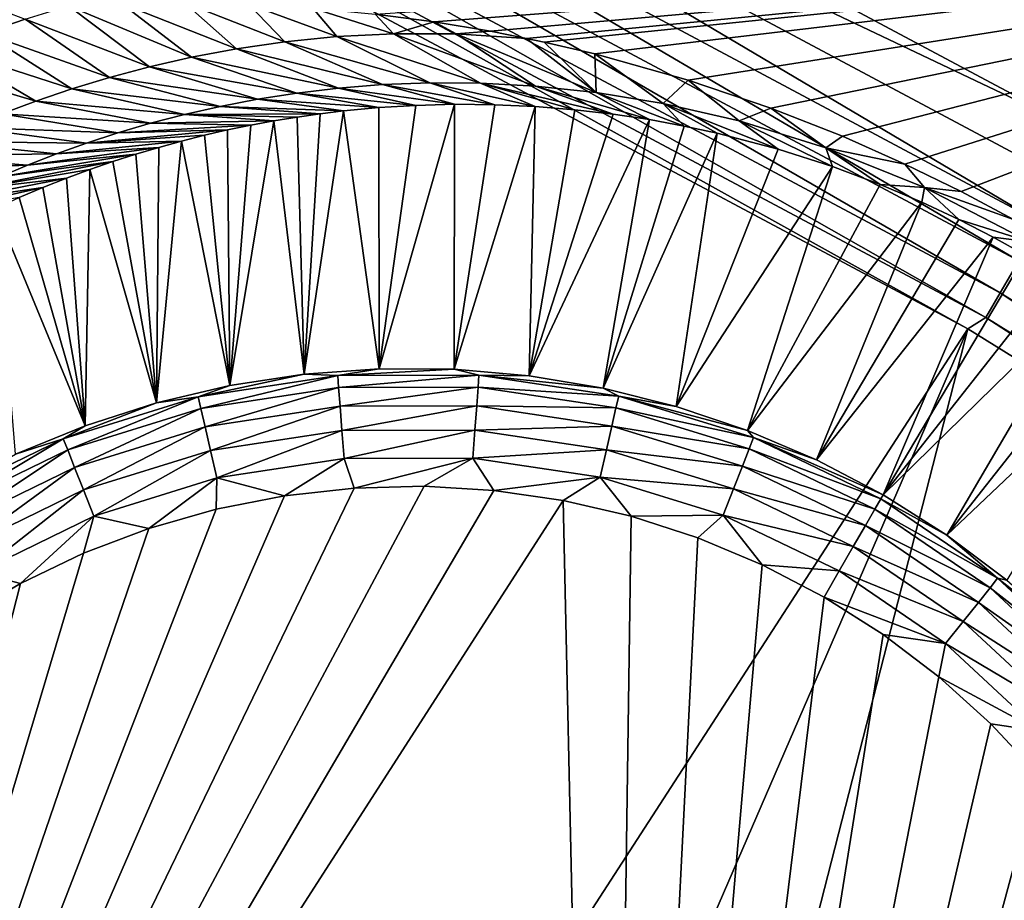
# Model space of a CAD drawing. Header units: millimetres. Extents: x -43.6 to 43.6, y -43.6 to 43.6.
# Tile 625 of 637: x 15.7 to 17.8, y 29.5 to 31.3. Entities that reach past the tile are written whole.
import ezdxf

# ---------------------------------------------------------------- set-up
doc = ezdxf.new("R2010")
doc.units = ezdxf.units.MM
doc.header["$LTSCALE"] = 52.148148
for name, color, linetype in [('150', 7, 'CONTINUOUS'), ('152', 7, 'CONTINUOUS'), ('153', 7, 'CONTINUOUS'), ('157', 7, 'CONTINUOUS'), ('214', 7, 'CONTINUOUS'), ('388', 7, 'CONTINUOUS'), ('393', 7, 'CONTINUOUS'), ('412', 7, 'CONTINUOUS')]:
    doc.layers.add(name, color=color, linetype=linetype)

msp = doc.modelspace()

# ---------------------------------------------------------------- linework, layer by layer
at = {"layer": '150', "linetype": 'Continuous'}
for points in [[(17.0586, 32.6753, 23.9303), (13.8628, 30.6875, 12.1255), (14.9313, 33.7007, 23.9303), (17.0586, 32.6753, 23.9303)], [(13.9162, 30.7235, 12.3287), (13.8628, 30.6875, 12.1255), (17.0586, 32.6753, 23.9303), (13.9162, 30.7235, 12.3287)], [(13.9704, 30.7587, 12.5303), (13.9162, 30.7235, 12.3287), (17.0586, 32.6753, 23.9303), (13.9704, 30.7587, 12.5303)], [(14.0257, 30.7934, 12.7321), (13.9704, 30.7587, 12.5303), (17.0586, 32.6753, 23.9303), (14.0257, 30.7934, 12.7321)], [(14.082, 30.8274, 12.9332), (14.0257, 30.7934, 12.7321), (17.0586, 32.6753, 23.9303), (14.082, 30.8274, 12.9332)], [(14.1396, 30.8608, 13.1347), (14.082, 30.8274, 12.9332), (17.0586, 32.6753, 23.9303), (14.1396, 30.8608, 13.1347)], [(14.1773, 30.882, 13.2642), (14.1396, 30.8608, 13.1347), (17.0586, 32.6753, 23.9303), (14.1773, 30.882, 13.2642)], [(14.1988, 30.8938, 13.3372), (14.1773, 30.882, 13.2642), (17.0586, 32.6753, 23.9303), (14.1988, 30.8938, 13.3372)], [(14.2591, 30.9261, 13.5392), (14.1988, 30.8938, 13.3372), (17.0586, 32.6753, 23.9303), (14.2591, 30.9261, 13.5392)], [(14.3203, 30.9573, 13.7393), (14.2591, 30.9261, 13.5392), (17.0586, 32.6753, 23.9303), (14.3203, 30.9573, 13.7393)], [(14.3824, 30.9878, 13.9384), (14.3203, 30.9573, 13.7393), (17.0586, 32.6753, 23.9303), (14.3824, 30.9878, 13.9384)], [(14.4448, 31.017, 14.1338), (14.3824, 30.9878, 13.9384), (17.0586, 32.6753, 23.9303), (14.4448, 31.017, 14.1338)], [(14.5278, 31.0537, 14.3871), (14.4448, 31.017, 14.1338), (17.0586, 32.6753, 23.9303), (14.5278, 31.0537, 14.3871)], [(14.6104, 31.0879, 14.6321), (14.5278, 31.0537, 14.3871), (17.0586, 32.6753, 23.9303), (14.6104, 31.0879, 14.6321)], [(14.6918, 31.1195, 14.8663), (14.6104, 31.0879, 14.6321), (17.0586, 32.6753, 23.9303), (14.6918, 31.1195, 14.8663)], [(14.7722, 31.1486, 15.091), (14.6918, 31.1195, 14.8663), (17.0586, 32.6753, 23.9303), (14.7722, 31.1486, 15.091)], [(14.8515, 31.1754, 15.3069), (14.7722, 31.1486, 15.091), (17.0586, 32.6753, 23.9303), (14.8515, 31.1754, 15.3069)], [(14.9299, 31.1998, 15.5137), (14.8515, 31.1754, 15.3069), (17.0586, 32.6753, 23.9303), (14.9299, 31.1998, 15.5137)], [(15.0088, 31.2227, 15.7165), (14.9299, 31.1998, 15.5137), (17.0586, 32.6753, 23.9303), (15.0088, 31.2227, 15.7165)], [(15.0873, 31.2435, 15.9123), (15.0088, 31.2227, 15.7165), (17.0586, 32.6753, 23.9303), (15.0873, 31.2435, 15.9123)], [(15.1661, 31.2627, 16.1032), (15.0873, 31.2435, 15.9123), (17.0586, 32.6753, 23.9303), (15.1661, 31.2627, 16.1032)], [(15.245, 31.28, 16.2889), (15.1661, 31.2627, 16.1032), (17.0586, 32.6753, 23.9303), (15.245, 31.28, 16.2889)], [(15.3239, 31.2956, 16.4692), (15.245, 31.28, 16.2889), (17.0586, 32.6753, 23.9303), (15.3239, 31.2956, 16.4692)], [(15.4029, 31.3095, 16.6441), (15.3239, 31.2956, 16.4692), (17.0586, 32.6753, 23.9303), (15.4029, 31.3095, 16.6441)], [(15.4817, 31.3216, 16.8134), (15.4029, 31.3095, 16.6441), (17.0586, 32.6753, 23.9303), (15.4817, 31.3216, 16.8134)], [(15.5606, 31.332, 16.9778), (15.4817, 31.3216, 16.8134), (17.0586, 32.6753, 23.9303), (15.5606, 31.332, 16.9778)], [(16.5513, 31.318, 18.6054), (16.426, 31.3346, 18.4438), (19.1167, 31.5155, 23.9303), (16.5513, 31.318, 18.6054)], [(16.6706, 31.298, 18.7471), (16.5513, 31.318, 18.6054), (19.1167, 31.5155, 23.9303), (16.6706, 31.298, 18.7471)], [(16.7467, 31.2831, 18.8311), (16.6706, 31.298, 18.7471), (19.1167, 31.5155, 23.9303), (16.7467, 31.2831, 18.8311)], [(16.784, 31.2752, 18.8706), (16.7467, 31.2831, 18.8311), (19.1167, 31.5155, 23.9303), (16.784, 31.2752, 18.8706)], [(16.8916, 31.25, 18.9775), (16.784, 31.2752, 18.8706), (19.1167, 31.5155, 23.9303), (16.8916, 31.25, 18.9775)], [(17.0894, 31.1946, 19.1476), (16.8916, 31.25, 18.9775), (19.1167, 31.5155, 23.9303), (17.0894, 31.1946, 19.1476)], [(17.264, 31.1354, 19.2676), (17.0894, 31.1946, 19.1476), (19.1167, 31.5155, 23.9303), (17.264, 31.1354, 19.2676)], [(17.4158, 31.0757, 19.3482), (17.264, 31.1354, 19.2676), (19.1167, 31.5155, 23.9303), (17.4158, 31.0757, 19.3482)], [(17.5482, 31.0169, 19.3993), (17.4158, 31.0757, 19.3482), (19.1167, 31.5155, 23.9303), (17.5482, 31.0169, 19.3993)], [(17.6674, 30.9586, 19.4292), (17.5482, 31.0169, 19.3993), (19.1167, 31.5155, 23.9303), (17.6674, 30.9586, 19.4292)], [(17.7783, 30.8992, 19.4425), (17.6674, 30.9586, 19.4292), (19.1167, 31.5155, 23.9303), (17.7783, 30.8992, 19.4425)]]:
    msp.add_3dface(points, dxfattribs=at)
at = {"layer": '152', "color": 2, "linetype": 'Continuous'}
msp.add_3dface([(17.9228, 31.0862, 26.3), (28.5258, 32.1987, 26.3), (15.8516, 32.1916, 26.3), (17.9228, 31.0862, 26.3)], dxfattribs=at)
at = {"layer": '153', "color": 2, "linetype": 'Continuous'}
for points in [[(17.6817, 30.668, 25.9303), (15.6384, 31.7586, 25.9303), (14.2193, 25.3202, 2.3697), (17.6817, 30.668, 25.9303)], [(15.1345, 24.7841, 2.3697), (17.6817, 30.668, 25.9303), (14.2193, 25.3202, 2.3697), (15.1345, 24.7841, 2.3697)], [(16.0293, 24.215, 2.3697), (17.6817, 30.668, 25.9303), (15.1345, 24.7841, 2.3697), (16.0293, 24.215, 2.3697)], [(19.6484, 29.4468, 25.9303), (17.6817, 30.668, 25.9303), (16.0293, 24.215, 2.3697), (19.6484, 29.4468, 25.9303)]]:
    msp.add_3dface(points, dxfattribs=at)
at = {"layer": '157', "color": 1, "linetype": 'Continuous'}
for points in [[(16.6776, 30.3253, -15), (14.9913, 27.4542, -15), (16.5298, 30.3341, -15), (16.6776, 30.3253, -15)], [(16.5298, 30.3341, -15), (14.9913, 27.4542, -15), (16.3817, 30.3303, -15), (16.5298, 30.3341, -15)], [(16.3817, 30.3303, -15), (14.9913, 27.4542, -15), (16.2345, 30.3141, -15), (16.3817, 30.3303, -15)], [(16.8242, 30.3041, -15), (14.9913, 27.4542, -15), (16.6776, 30.3253, -15), (16.8242, 30.3041, -15)], [(16.2345, 30.3141, -15), (14.9913, 27.4542, -15), (16.0892, 30.2856, -15), (16.2345, 30.3141, -15)], [(16.9117, 26.3148, -15), (14.9913, 27.4542, -15), (16.8242, 30.3041, -15), (16.9117, 26.3148, -15)], [(16.9684, 30.2706, -15), (16.9117, 26.3148, -15), (16.8242, 30.3041, -15), (16.9684, 30.2706, -15)], [(16.0892, 30.2856, -15), (14.9913, 27.4542, -15), (15.9469, 30.2448, -15), (16.0892, 30.2856, -15)], [(17.1093, 30.2251, -15), (16.9117, 26.3148, -15), (16.9684, 30.2706, -15), (17.1093, 30.2251, -15)], [(15.9469, 30.2448, -15), (14.9913, 27.4542, -15), (15.8084, 30.1923, -15), (15.9469, 30.2448, -15)], [(17.2459, 30.1679, -15), (16.9117, 26.3148, -15), (17.1093, 30.2251, -15), (17.2459, 30.1679, -15)], [(15.8084, 30.1923, -15), (14.9913, 27.4542, -15), (15.6749, 30.1282, -15), (15.8084, 30.1923, -15)], [(17.3771, 30.0993, -15), (16.9117, 26.3148, -15), (17.2459, 30.1679, -15), (17.3771, 30.0993, -15)], [(15.6749, 30.1282, -15), (14.9913, 27.4542, -15), (15.5473, 30.0531, -15), (15.6749, 30.1282, -15)], [(17.5021, 30.0199, -15), (16.9117, 26.3148, -15), (17.3771, 30.0993, -15), (17.5021, 30.0199, -15)], [(17.62, 29.9303, -15), (16.9117, 26.3148, -15), (17.5021, 30.0199, -15), (17.62, 29.9303, -15)], [(17.7299, 29.831, -15), (16.9117, 26.3148, -15), (17.62, 29.9303, -15), (17.7299, 29.831, -15)], [(17.831, 29.7228, -15), (16.9117, 26.3148, -15), (17.7299, 29.831, -15), (17.831, 29.7228, -15)], [(17.9227, 29.6065, -15), (16.9117, 26.3148, -15), (17.831, 29.7228, -15), (17.9227, 29.6065, -15)], [(18.0042, 29.4829, -15), (16.9117, 26.3148, -15), (17.9227, 29.6065, -15), (18.0042, 29.4829, -15)], [(18.0749, 29.3528, -15), (16.9117, 26.3148, -15), (18.0042, 29.4829, -15), (18.0749, 29.3528, -15)]]:
    msp.add_3dface(points, dxfattribs=at)
at = {"layer": '214', "color": 2, "linetype": 'Continuous'}
for points in [[(17.9228, 31.0862, 26.3), (15.8516, 32.1916, 26.3), (15.8228, 32.0854, 26.2882), (17.9228, 31.0862, 26.3)], [(17.8358, 30.8926, 26.2532), (15.8228, 32.0854, 26.2882), (15.7772, 31.993, 26.2532), (17.8358, 30.8926, 26.2532)], [(17.8874, 30.9818, 26.2882), (17.9228, 31.0862, 26.3), (15.8228, 32.0854, 26.2882), (17.8874, 30.9818, 26.2882)], [(17.8874, 30.9818, 26.2882), (15.8228, 32.0854, 26.2882), (17.8358, 30.8926, 26.2532), (17.8874, 30.9818, 26.2882)], [(17.7893, 30.812, 26.1968), (15.7772, 31.993, 26.2532), (15.736, 31.9095, 26.1968), (17.7893, 30.812, 26.1968)], [(17.8358, 30.8926, 26.2532), (15.7772, 31.993, 26.2532), (17.7893, 30.812, 26.1968), (17.8358, 30.8926, 26.2532)], [(17.75, 30.7439, 26.1216), (15.736, 31.9095, 26.1968), (15.7012, 31.839, 26.1216), (17.75, 30.7439, 26.1216)], [(17.7893, 30.812, 26.1968), (15.736, 31.9095, 26.1968), (17.75, 30.7439, 26.1216), (17.7893, 30.812, 26.1968)], [(17.7197, 30.6915, 26.0312), (15.7012, 31.839, 26.1216), (15.6745, 31.7847, 26.0312), (17.7197, 30.6915, 26.0312)], [(17.75, 30.7439, 26.1216), (15.7012, 31.839, 26.1216), (17.7197, 30.6915, 26.0312), (17.75, 30.7439, 26.1216)], [(15.6384, 31.7586, 25.9303), (17.6817, 30.668, 25.9303), (15.6745, 31.7847, 26.0312), (15.6384, 31.7586, 25.9303)], [(17.6817, 30.668, 25.9303), (17.7197, 30.6915, 26.0312), (15.6745, 31.7847, 26.0312), (17.6817, 30.668, 25.9303)], [(19.7228, 29.5172, 26.1216), (17.7893, 30.812, 26.1968), (17.75, 30.7439, 26.1216), (19.7228, 29.5172, 26.1216)], [(19.6892, 29.4669, 26.0312), (17.75, 30.7439, 26.1216), (17.7197, 30.6915, 26.0312), (19.6892, 29.4669, 26.0312)], [(19.7228, 29.5172, 26.1216), (17.75, 30.7439, 26.1216), (19.6892, 29.4669, 26.0312), (19.7228, 29.5172, 26.1216)], [(17.6817, 30.668, 25.9303), (19.6484, 29.4468, 25.9303), (17.7197, 30.6915, 26.0312), (17.6817, 30.668, 25.9303)], [(19.6484, 29.4468, 25.9303), (19.6892, 29.4669, 26.0312), (17.7197, 30.6915, 26.0312), (19.6484, 29.4468, 25.9303)]]:
    msp.add_3dface(points, dxfattribs=at)
at = {"layer": '388', "linetype": 'Continuous'}
for points in [[(16.4343, 31.1364, 16.9236), (16.4346, 30.5832, -14.7544), (16.3591, 31.1293, 16.6937), (16.4343, 31.1364, 16.9236)], [(16.5125, 31.1412, 17.1503), (16.4346, 30.5832, -14.7544), (16.4343, 31.1364, 16.9236), (16.5125, 31.1412, 17.1503)], [(16.5938, 30.5821, -14.7544), (16.4346, 30.5832, -14.7544), (16.5943, 31.1434, 17.3739), (16.5938, 30.5821, -14.7544)], [(16.5943, 31.1434, 17.3739), (16.4346, 30.5832, -14.7544), (16.5125, 31.1412, 17.1503), (16.5943, 31.1434, 17.3739)], [(16.6795, 31.1426, 17.5927), (16.5938, 30.5821, -14.7544), (16.5943, 31.1434, 17.3739), (16.6795, 31.1426, 17.5927)], [(16.7654, 31.1388, 17.7988), (16.5938, 30.5821, -14.7544), (16.6795, 31.1426, 17.5927), (16.7654, 31.1388, 17.7988)], [(16.7524, 30.5683, -14.7544), (16.5938, 30.5821, -14.7544), (16.7654, 31.1388, 17.7988), (16.7524, 30.5683, -14.7544)], [(16.8494, 31.132, 17.9861), (16.7524, 30.5683, -14.7544), (16.7654, 31.1388, 17.7988), (16.8494, 31.132, 17.9861)], [(16.2607, 31.1164, 16.3751), (16.2758, 30.5717, -14.7544), (16.2116, 31.1084, 16.2088), (16.2607, 31.1164, 16.3751)], [(16.3096, 31.1234, 16.5363), (16.2758, 30.5717, -14.7544), (16.2607, 31.1164, 16.3751), (16.3096, 31.1234, 16.5363)], [(16.4346, 30.5832, -14.7544), (16.2758, 30.5717, -14.7544), (16.3591, 31.1293, 16.6937), (16.4346, 30.5832, -14.7544)], [(16.3591, 31.1293, 16.6937), (16.2758, 30.5717, -14.7544), (16.3096, 31.1234, 16.5363), (16.3591, 31.1293, 16.6937)], [(16.9301, 31.1226, 18.1531), (16.7524, 30.5683, -14.7544), (16.8494, 31.132, 17.9861), (16.9301, 31.1226, 18.1531)], [(17.0071, 31.1109, 18.3), (16.7524, 30.5683, -14.7544), (16.9301, 31.1226, 18.1531), (17.0071, 31.1109, 18.3)], [(16.1627, 31.0993, 16.0374), (16.1184, 30.5476, -14.7544), (16.1138, 31.0891, 15.8607), (16.1627, 31.0993, 16.0374)], [(16.2758, 30.5717, -14.7544), (16.1184, 30.5476, -14.7544), (16.2116, 31.1084, 16.2088), (16.2758, 30.5717, -14.7544)], [(16.2116, 31.1084, 16.2088), (16.1184, 30.5476, -14.7544), (16.1627, 31.0993, 16.0374), (16.2116, 31.1084, 16.2088)], [(16.9094, 30.542, -14.7544), (16.7524, 30.5683, -14.7544), (17.0071, 31.1109, 18.3), (16.9094, 30.542, -14.7544)], [(17.0806, 31.0974, 18.429), (16.9094, 30.542, -14.7544), (17.0071, 31.1109, 18.3), (17.0806, 31.0974, 18.429)], [(17.1505, 31.0823, 18.5417), (16.9094, 30.542, -14.7544), (17.0806, 31.0974, 18.429), (17.1505, 31.0823, 18.5417)], [(16.0649, 31.0779, 15.6788), (16.1184, 30.5476, -14.7544), (16.0162, 31.0656, 15.4922), (16.0649, 31.0779, 15.6788)], [(16.1138, 31.0891, 15.8607), (16.1184, 30.5476, -14.7544), (16.0649, 31.0779, 15.6788), (16.1138, 31.0891, 15.8607)], [(17.0639, 30.5033, -14.7544), (16.9094, 30.542, -14.7544), (17.1505, 31.0823, 18.5417), (17.0639, 30.5033, -14.7544)], [(17.2798, 31.0484, 18.7232), (17.0639, 30.5033, -14.7544), (17.1505, 31.0823, 18.5417), (17.2798, 31.0484, 18.7232)], [(16.1184, 30.5476, -14.7544), (15.9634, 30.5111, -14.7544), (16.0162, 31.0656, 15.4922), (16.1184, 30.5476, -14.7544)], [(16.0162, 31.0656, 15.4922), (15.9634, 30.5111, -14.7544), (15.9677, 31.0522, 15.3007), (16.0162, 31.0656, 15.4922)], [(15.9192, 31.0378, 15.1036), (15.9634, 30.5111, -14.7544), (15.8707, 31.0221, 14.9008), (15.9192, 31.0378, 15.1036)], [(15.9677, 31.0522, 15.3007), (15.9634, 30.5111, -14.7544), (15.9192, 31.0378, 15.1036), (15.9677, 31.0522, 15.3007)], [(17.395, 31.0114, 18.8547), (17.0639, 30.5033, -14.7544), (17.2798, 31.0484, 18.7232), (17.395, 31.0114, 18.8547)], [(15.8707, 31.0221, 14.9008), (15.9634, 30.5111, -14.7544), (15.8218, 31.0052, 14.69), (15.8707, 31.0221, 14.9008)], [(17.2148, 30.4525, -14.7544), (17.0639, 30.5033, -14.7544), (17.395, 31.0114, 18.8547), (17.2148, 30.4525, -14.7544)], [(17.4961, 30.9735, 18.9454), (17.2148, 30.4525, -14.7544), (17.395, 31.0114, 18.8547), (17.4961, 30.9735, 18.9454)], [(15.8218, 31.0052, 14.69), (15.8118, 30.4624, -14.7544), (15.7725, 30.9869, 14.4713), (15.8218, 31.0052, 14.69)], [(15.9634, 30.5111, -14.7544), (15.8118, 30.4624, -14.7544), (15.8218, 31.0052, 14.69), (15.9634, 30.5111, -14.7544)], [(15.7725, 30.9869, 14.4713), (15.8118, 30.4624, -14.7544), (15.7226, 30.967, 14.2431), (15.7725, 30.9869, 14.4713)], [(17.5842, 30.936, 19.0049), (17.2148, 30.4525, -14.7544), (17.4961, 30.9735, 18.9454), (17.5842, 30.936, 19.0049)], [(15.7226, 30.967, 14.2431), (15.8118, 30.4624, -14.7544), (15.6721, 30.9456, 14.0052), (15.7226, 30.967, 14.2431)], [(15.6721, 30.9456, 14.0052), (15.8118, 30.4624, -14.7544), (15.6216, 30.9227, 13.7594), (15.6721, 30.9456, 14.0052)], [(17.3612, 30.3899, -14.7544), (17.2148, 30.4525, -14.7544), (17.5842, 30.936, 19.0049), (17.3612, 30.3899, -14.7544)], [(17.6627, 30.899, 19.0417), (17.3612, 30.3899, -14.7544), (17.5842, 30.936, 19.0049), (17.6627, 30.899, 19.0417)], [(15.8118, 30.4624, -14.7544), (15.6645, 30.4019, -14.7544), (15.6216, 30.9227, 13.7594), (15.8118, 30.4624, -14.7544)], [(17.7349, 30.8618, 19.0614), (17.3612, 30.3899, -14.7544), (17.6627, 30.899, 19.0417), (17.7349, 30.8618, 19.0614)], [(17.5021, 30.3158, -14.7544), (17.3612, 30.3899, -14.7544), (17.7349, 30.8618, 19.0614), (17.5021, 30.3158, -14.7544)], [(17.8035, 30.8234, 19.0668), (17.5021, 30.3158, -14.7544), (17.7349, 30.8618, 19.0614), (17.8035, 30.8234, 19.0668)], [(17.8702, 30.7832, 19.059), (17.5021, 30.3158, -14.7544), (17.8035, 30.8234, 19.0668), (17.8702, 30.7832, 19.059)], [(17.9359, 30.7405, 19.0379), (17.5021, 30.3158, -14.7544), (17.8702, 30.7832, 19.059), (17.9359, 30.7405, 19.0379)], [(17.6367, 30.2308, -14.7544), (17.5021, 30.3158, -14.7544), (17.9359, 30.7405, 19.0379), (17.6367, 30.2308, -14.7544)], [(18.0023, 30.6941, 19.0022), (17.6367, 30.2308, -14.7544), (17.9359, 30.7405, 19.0379), (18.0023, 30.6941, 19.0022)], [(18.071, 30.6424, 18.9486), (17.6367, 30.2308, -14.7544), (18.0023, 30.6941, 19.0022), (18.071, 30.6424, 18.9486)], [(17.7642, 30.1353, -14.7544), (17.6367, 30.2308, -14.7544), (18.071, 30.6424, 18.9486), (17.7642, 30.1353, -14.7544)]]:
    msp.add_3dface(points, dxfattribs=at)
at = {"layer": '393', "linetype": 'Continuous'}
for points in [[(16.2758, 30.5717, -14.7544), (16.4346, 30.5832, -14.7544), (16.3469, 30.569, -14.818), (16.2758, 30.5717, -14.7544)], [(16.4346, 30.5832, -14.7544), (16.5938, 30.5821, -14.7544), (16.3469, 30.569, -14.818), (16.4346, 30.5832, -14.7544)], [(16.5938, 30.5821, -14.7544), (16.6461, 30.5696, -14.818), (16.3469, 30.569, -14.818), (16.5938, 30.5821, -14.7544)], [(16.5938, 30.5821, -14.7544), (16.7524, 30.5683, -14.7544), (16.6461, 30.5696, -14.818), (16.5938, 30.5821, -14.7544)], [(16.1184, 30.5476, -14.7544), (16.2758, 30.5717, -14.7544), (16.0512, 30.5238, -14.818), (16.1184, 30.5476, -14.7544)], [(16.2758, 30.5717, -14.7544), (16.3469, 30.569, -14.818), (16.0512, 30.5238, -14.818), (16.2758, 30.5717, -14.7544)], [(16.3469, 30.569, -14.818), (16.057, 30.499, -14.8773), (16.0512, 30.5238, -14.818), (16.3469, 30.569, -14.818)], [(16.3489, 30.5437, -14.8773), (16.057, 30.499, -14.8773), (16.3469, 30.569, -14.818), (16.3489, 30.5437, -14.8773)], [(16.6461, 30.5696, -14.818), (16.3489, 30.5437, -14.8773), (16.3469, 30.569, -14.818), (16.6461, 30.5696, -14.818)], [(16.6442, 30.5442, -14.8773), (16.3489, 30.5437, -14.8773), (16.6461, 30.5696, -14.818), (16.6442, 30.5442, -14.8773)], [(16.942, 30.5253, -14.818), (16.6442, 30.5442, -14.8773), (16.6461, 30.5696, -14.818), (16.942, 30.5253, -14.818)], [(16.7524, 30.5683, -14.7544), (16.9094, 30.542, -14.7544), (16.6461, 30.5696, -14.818), (16.7524, 30.5683, -14.7544)], [(16.9094, 30.542, -14.7544), (16.942, 30.5253, -14.818), (16.6461, 30.5696, -14.818), (16.9094, 30.542, -14.7544)], [(15.9634, 30.5111, -14.7544), (16.1184, 30.5476, -14.7544), (16.0512, 30.5238, -14.818), (15.9634, 30.5111, -14.7544)], [(16.3489, 30.5437, -14.8773), (16.0659, 30.4602, -14.9282), (16.057, 30.499, -14.8773), (16.3489, 30.5437, -14.8773)], [(16.352, 30.504, -14.9282), (16.0659, 30.4602, -14.9282), (16.3489, 30.5437, -14.8773), (16.352, 30.504, -14.9282)], [(16.6442, 30.5442, -14.8773), (16.352, 30.504, -14.9282), (16.3489, 30.5437, -14.8773), (16.6442, 30.5442, -14.8773)], [(16.6413, 30.5045, -14.9282), (16.352, 30.504, -14.9282), (16.6442, 30.5442, -14.8773), (16.6413, 30.5045, -14.9282)], [(16.9363, 30.5005, -14.8773), (16.6413, 30.5045, -14.9282), (16.6442, 30.5442, -14.8773), (16.9363, 30.5005, -14.8773)], [(16.9363, 30.5005, -14.8773), (16.6442, 30.5442, -14.8773), (16.942, 30.5253, -14.818), (16.9363, 30.5005, -14.8773)], [(16.9094, 30.542, -14.7544), (17.0639, 30.5033, -14.7544), (16.942, 30.5253, -14.818), (16.9094, 30.542, -14.7544)], [(15.9634, 30.5111, -14.7544), (16.0512, 30.5238, -14.818), (15.7656, 30.4348, -14.818), (15.9634, 30.5111, -14.7544)], [(16.0512, 30.5238, -14.818), (15.775, 30.4112, -14.8773), (15.7656, 30.4348, -14.818), (16.0512, 30.5238, -14.818)], [(15.8118, 30.4624, -14.7544), (15.9634, 30.5111, -14.7544), (15.7656, 30.4348, -14.818), (15.8118, 30.4624, -14.7544)], [(16.057, 30.499, -14.8773), (15.775, 30.4112, -14.8773), (16.0512, 30.5238, -14.818), (16.057, 30.499, -14.8773)], [(17.2279, 30.4374, -14.818), (16.9363, 30.5005, -14.8773), (16.942, 30.5253, -14.818), (17.2279, 30.4374, -14.818)], [(17.0639, 30.5033, -14.7544), (17.2148, 30.4525, -14.7544), (16.942, 30.5253, -14.818), (17.0639, 30.5033, -14.7544)], [(17.2148, 30.4525, -14.7544), (17.2279, 30.4374, -14.818), (16.942, 30.5253, -14.818), (17.2148, 30.4525, -14.7544)], [(16.057, 30.499, -14.8773), (15.7897, 30.3741, -14.9282), (15.775, 30.4112, -14.8773), (16.057, 30.499, -14.8773)], [(16.0659, 30.4602, -14.9282), (15.7897, 30.3741, -14.9282), (16.057, 30.499, -14.8773), (16.0659, 30.4602, -14.9282)], [(16.352, 30.504, -14.9282), (16.0775, 30.41, -14.9672), (16.0659, 30.4602, -14.9282), (16.352, 30.504, -14.9282)], [(16.3559, 30.4526, -14.9672), (16.0775, 30.41, -14.9672), (16.352, 30.504, -14.9282), (16.3559, 30.4526, -14.9672)], [(16.6413, 30.5045, -14.9282), (16.3559, 30.4526, -14.9672), (16.352, 30.504, -14.9282), (16.6413, 30.5045, -14.9282)], [(16.6375, 30.4531, -14.9672), (16.3559, 30.4526, -14.9672), (16.6413, 30.5045, -14.9282), (16.6375, 30.4531, -14.9672)], [(16.9275, 30.4617, -14.9282), (16.6375, 30.4531, -14.9672), (16.6413, 30.5045, -14.9282), (16.9275, 30.4617, -14.9282)], [(16.9275, 30.4617, -14.9282), (16.6413, 30.5045, -14.9282), (16.9363, 30.5005, -14.8773), (16.9275, 30.4617, -14.9282)], [(17.2186, 30.4137, -14.8773), (16.9275, 30.4617, -14.9282), (16.9363, 30.5005, -14.8773), (17.2186, 30.4137, -14.8773)], [(17.2186, 30.4137, -14.8773), (16.9363, 30.5005, -14.8773), (17.2279, 30.4374, -14.818), (17.2186, 30.4137, -14.8773)], [(15.6645, 30.4019, -14.7544), (15.8118, 30.4624, -14.7544), (15.7656, 30.4348, -14.818), (15.6645, 30.4019, -14.7544)], [(16.0659, 30.4602, -14.9282), (15.8086, 30.3262, -14.9672), (15.7897, 30.3741, -14.9282), (16.0659, 30.4602, -14.9282)], [(16.0775, 30.41, -14.9672), (15.8086, 30.3262, -14.9672), (16.0659, 30.4602, -14.9282), (16.0775, 30.41, -14.9672)], [(16.3559, 30.4526, -14.9672), (16.091, 30.3517, -14.9917), (16.0775, 30.41, -14.9672), (16.3559, 30.4526, -14.9672)], [(16.3605, 30.393, -14.9917), (16.091, 30.3517, -14.9917), (16.3559, 30.4526, -14.9672), (16.3605, 30.393, -14.9917)], [(16.6375, 30.4531, -14.9672), (16.3605, 30.393, -14.9917), (16.3559, 30.4526, -14.9672), (16.6375, 30.4531, -14.9672)], [(16.6332, 30.3934, -14.9917), (16.3605, 30.393, -14.9917), (16.6375, 30.4531, -14.9672), (16.6332, 30.3934, -14.9917)], [(16.9161, 30.4115, -14.9672), (16.6332, 30.3934, -14.9917), (16.6375, 30.4531, -14.9672), (16.9161, 30.4115, -14.9672)], [(16.9161, 30.4115, -14.9672), (16.6375, 30.4531, -14.9672), (16.9275, 30.4617, -14.9282), (16.9161, 30.4115, -14.9672)], [(17.2041, 30.3766, -14.9282), (16.9161, 30.4115, -14.9672), (16.9275, 30.4617, -14.9282), (17.2041, 30.3766, -14.9282)], [(17.2041, 30.3766, -14.9282), (16.9275, 30.4617, -14.9282), (17.2186, 30.4137, -14.8773), (17.2041, 30.3766, -14.9282)], [(17.2148, 30.4525, -14.7544), (17.3612, 30.3899, -14.7544), (17.2279, 30.4374, -14.818), (17.2148, 30.4525, -14.7544)], [(15.6645, 30.4019, -14.7544), (15.7656, 30.4348, -14.818), (15.4965, 30.3042, -14.818), (15.6645, 30.4019, -14.7544)], [(15.7656, 30.4348, -14.818), (15.5093, 30.2822, -14.8773), (15.4965, 30.3042, -14.818), (15.7656, 30.4348, -14.818)], [(15.775, 30.4112, -14.8773), (15.5093, 30.2822, -14.8773), (15.7656, 30.4348, -14.818), (15.775, 30.4112, -14.8773)], [(17.4974, 30.3077, -14.818), (17.2186, 30.4137, -14.8773), (17.2279, 30.4374, -14.818), (17.4974, 30.3077, -14.818)], [(17.3612, 30.3899, -14.7544), (17.5021, 30.3158, -14.7544), (17.2279, 30.4374, -14.818), (17.3612, 30.3899, -14.7544)], [(17.5021, 30.3158, -14.7544), (17.4974, 30.3077, -14.818), (17.2279, 30.4374, -14.818), (17.5021, 30.3158, -14.7544)], [(15.775, 30.4112, -14.8773), (15.5294, 30.2478, -14.9282), (15.5093, 30.2822, -14.8773), (15.775, 30.4112, -14.8773)], [(15.7897, 30.3741, -14.9282), (15.5294, 30.2478, -14.9282), (15.775, 30.4112, -14.8773), (15.7897, 30.3741, -14.9282)], [(16.0775, 30.41, -14.9672), (15.8306, 30.2706, -14.9917), (15.8086, 30.3262, -14.9672), (16.0775, 30.41, -14.9672)], [(16.091, 30.3517, -14.9917), (15.8306, 30.2706, -14.9917), (16.0775, 30.41, -14.9672), (16.091, 30.3517, -14.9917)], [(16.9028, 30.3531, -14.9917), (16.6332, 30.3934, -14.9917), (16.9161, 30.4115, -14.9672), (16.9028, 30.3531, -14.9917)], [(17.1853, 30.3286, -14.9672), (16.9028, 30.3531, -14.9917), (16.9161, 30.4115, -14.9672), (17.1853, 30.3286, -14.9672)], [(17.1853, 30.3286, -14.9672), (16.9161, 30.4115, -14.9672), (17.2041, 30.3766, -14.9282), (17.1853, 30.3286, -14.9672)], [(17.4847, 30.2856, -14.8773), (17.2041, 30.3766, -14.9282), (17.2186, 30.4137, -14.8773), (17.4847, 30.2856, -14.8773)], [(17.4847, 30.2856, -14.8773), (17.2186, 30.4137, -14.8773), (17.4974, 30.3077, -14.818), (17.4847, 30.2856, -14.8773)], [(16.3605, 30.393, -14.9917), (16.2345, 30.3141, -15), (16.091, 30.3517, -14.9917), (16.3605, 30.393, -14.9917)], [(16.3817, 30.3303, -15), (16.2345, 30.3141, -15), (16.3605, 30.393, -14.9917), (16.3817, 30.3303, -15)], [(16.6332, 30.3934, -14.9917), (16.3817, 30.3303, -15), (16.3605, 30.393, -14.9917), (16.6332, 30.3934, -14.9917)], [(16.5298, 30.3341, -15), (16.3817, 30.3303, -15), (16.6332, 30.3934, -14.9917), (16.5298, 30.3341, -15)], [(16.6776, 30.3253, -15), (16.5298, 30.3341, -15), (16.6332, 30.3934, -14.9917), (16.6776, 30.3253, -15)], [(16.9028, 30.3531, -14.9917), (16.6776, 30.3253, -15), (16.6332, 30.3934, -14.9917), (16.9028, 30.3531, -14.9917)], [(15.7897, 30.3741, -14.9282), (15.5553, 30.2032, -14.9672), (15.5294, 30.2478, -14.9282), (15.7897, 30.3741, -14.9282)], [(15.8086, 30.3262, -14.9672), (15.5553, 30.2032, -14.9672), (15.7897, 30.3741, -14.9282), (15.8086, 30.3262, -14.9672)], [(17.4648, 30.2511, -14.9282), (17.1853, 30.3286, -14.9672), (17.2041, 30.3766, -14.9282), (17.4648, 30.2511, -14.9282)], [(17.4648, 30.2511, -14.9282), (17.2041, 30.3766, -14.9282), (17.4847, 30.2856, -14.8773), (17.4648, 30.2511, -14.9282)], [(16.091, 30.3517, -14.9917), (15.9469, 30.2448, -15), (15.8306, 30.2706, -14.9917), (16.091, 30.3517, -14.9917)], [(16.0892, 30.2856, -15), (15.9469, 30.2448, -15), (16.091, 30.3517, -14.9917), (16.0892, 30.2856, -15)], [(16.2345, 30.3141, -15), (16.0892, 30.2856, -15), (16.091, 30.3517, -14.9917), (16.2345, 30.3141, -15)], [(16.8242, 30.3041, -15), (16.6776, 30.3253, -15), (16.9028, 30.3531, -14.9917), (16.8242, 30.3041, -15)], [(16.9684, 30.2706, -15), (16.8242, 30.3041, -15), (16.9028, 30.3531, -14.9917), (16.9684, 30.2706, -15)], [(17.1634, 30.273, -14.9917), (16.9684, 30.2706, -15), (16.9028, 30.3531, -14.9917), (17.1634, 30.273, -14.9917)], [(17.1634, 30.273, -14.9917), (16.9028, 30.3531, -14.9917), (17.1853, 30.3286, -14.9672), (17.1634, 30.273, -14.9917)], [(15.8086, 30.3262, -14.9672), (15.5854, 30.1515, -14.9917), (15.5553, 30.2032, -14.9672), (15.8086, 30.3262, -14.9672)], [(15.8306, 30.2706, -14.9917), (15.5854, 30.1515, -14.9917), (15.8086, 30.3262, -14.9672), (15.8306, 30.2706, -14.9917)], [(17.439, 30.2065, -14.9672), (17.1634, 30.273, -14.9917), (17.1853, 30.3286, -14.9672), (17.439, 30.2065, -14.9672)], [(17.439, 30.2065, -14.9672), (17.1853, 30.3286, -14.9672), (17.4648, 30.2511, -14.9282), (17.439, 30.2065, -14.9672)], [(17.7446, 30.1391, -14.818), (17.4847, 30.2856, -14.8773), (17.4974, 30.3077, -14.818), (17.7446, 30.1391, -14.818)], [(17.5021, 30.3158, -14.7544), (17.6367, 30.2308, -14.7544), (17.4974, 30.3077, -14.818), (17.5021, 30.3158, -14.7544)], [(17.6367, 30.2308, -14.7544), (17.7446, 30.1391, -14.818), (17.4974, 30.3077, -14.818), (17.6367, 30.2308, -14.7544)], [(17.7287, 30.1192, -14.8773), (17.4648, 30.2511, -14.9282), (17.4847, 30.2856, -14.8773), (17.7287, 30.1192, -14.8773)], [(17.7287, 30.1192, -14.8773), (17.4847, 30.2856, -14.8773), (17.7446, 30.1391, -14.818), (17.7287, 30.1192, -14.8773)], [(15.8306, 30.2706, -14.9917), (15.6749, 30.1282, -15), (15.5854, 30.1515, -14.9917), (15.8306, 30.2706, -14.9917)], [(15.8084, 30.1923, -15), (15.6749, 30.1282, -15), (15.8306, 30.2706, -14.9917), (15.8084, 30.1923, -15)], [(15.9469, 30.2448, -15), (15.8084, 30.1923, -15), (15.8306, 30.2706, -14.9917), (15.9469, 30.2448, -15)], [(17.1093, 30.2251, -15), (16.9684, 30.2706, -15), (17.1634, 30.273, -14.9917), (17.1093, 30.2251, -15)], [(17.2459, 30.1679, -15), (17.1093, 30.2251, -15), (17.1634, 30.273, -14.9917), (17.2459, 30.1679, -15)], [(17.4091, 30.1547, -14.9917), (17.2459, 30.1679, -15), (17.1634, 30.273, -14.9917), (17.4091, 30.1547, -14.9917)], [(17.4091, 30.1547, -14.9917), (17.1634, 30.273, -14.9917), (17.439, 30.2065, -14.9672), (17.4091, 30.1547, -14.9917)], [(17.7038, 30.0881, -14.9282), (17.439, 30.2065, -14.9672), (17.4648, 30.2511, -14.9282), (17.7038, 30.0881, -14.9282)], [(17.7038, 30.0881, -14.9282), (17.4648, 30.2511, -14.9282), (17.7287, 30.1192, -14.8773), (17.7038, 30.0881, -14.9282)], [(17.6367, 30.2308, -14.7544), (17.7642, 30.1353, -14.7544), (17.7446, 30.1391, -14.818), (17.6367, 30.2308, -14.7544)], [(17.6717, 30.0478, -14.9672), (17.4091, 30.1547, -14.9917), (17.439, 30.2065, -14.9672), (17.6717, 30.0478, -14.9672)], [(17.6717, 30.0478, -14.9672), (17.439, 30.2065, -14.9672), (17.7038, 30.0881, -14.9282), (17.6717, 30.0478, -14.9672)], [(17.3771, 30.0993, -15), (17.2459, 30.1679, -15), (17.4091, 30.1547, -14.9917), (17.3771, 30.0993, -15)], [(15.6749, 30.1282, -15), (15.5473, 30.0531, -15), (15.5854, 30.1515, -14.9917), (15.6749, 30.1282, -15)], [(17.6344, 30.0011, -14.9917), (17.3771, 30.0993, -15), (17.4091, 30.1547, -14.9917), (17.6344, 30.0011, -14.9917)], [(17.6344, 30.0011, -14.9917), (17.4091, 30.1547, -14.9917), (17.6717, 30.0478, -14.9672), (17.6344, 30.0011, -14.9917)], [(17.9637, 29.9355, -14.818), (17.7287, 30.1192, -14.8773), (17.7446, 30.1391, -14.818), (17.9637, 29.9355, -14.818)], [(17.7642, 30.1353, -14.7544), (17.8837, 30.0301, -14.7544), (17.7446, 30.1391, -14.818), (17.7642, 30.1353, -14.7544)], [(17.8837, 30.0301, -14.7544), (17.9637, 29.9355, -14.818), (17.7446, 30.1391, -14.818), (17.8837, 30.0301, -14.7544)], [(17.945, 29.9182, -14.8773), (17.7038, 30.0881, -14.9282), (17.7287, 30.1192, -14.8773), (17.945, 29.9182, -14.8773)], [(17.945, 29.9182, -14.8773), (17.7287, 30.1192, -14.8773), (17.9637, 29.9355, -14.818), (17.945, 29.9182, -14.8773)], [(17.5021, 30.0199, -15), (17.3771, 30.0993, -15), (17.6344, 30.0011, -14.9917), (17.5021, 30.0199, -15)], [(17.9158, 29.8911, -14.9282), (17.6717, 30.0478, -14.9672), (17.7038, 30.0881, -14.9282), (17.9158, 29.8911, -14.9282)], [(17.9158, 29.8911, -14.9282), (17.7038, 30.0881, -14.9282), (17.945, 29.9182, -14.8773), (17.9158, 29.8911, -14.9282)], [(17.878, 29.8561, -14.9672), (17.6344, 30.0011, -14.9917), (17.6717, 30.0478, -14.9672), (17.878, 29.8561, -14.9672)], [(17.878, 29.8561, -14.9672), (17.6717, 30.0478, -14.9672), (17.9158, 29.8911, -14.9282), (17.878, 29.8561, -14.9672)], [(17.62, 29.9303, -15), (17.5021, 30.0199, -15), (17.6344, 30.0011, -14.9917), (17.62, 29.9303, -15)], [(17.8341, 29.8155, -14.9917), (17.62, 29.9303, -15), (17.6344, 30.0011, -14.9917), (17.8341, 29.8155, -14.9917)], [(17.8341, 29.8155, -14.9917), (17.6344, 30.0011, -14.9917), (17.878, 29.8561, -14.9672), (17.8341, 29.8155, -14.9917)], [(17.7299, 29.831, -15), (17.62, 29.9303, -15), (17.8341, 29.8155, -14.9917), (17.7299, 29.831, -15)], [(17.831, 29.7228, -15), (17.7299, 29.831, -15), (17.8341, 29.8155, -14.9917), (17.831, 29.7228, -15)]]:
    msp.add_3dface(points, dxfattribs=at)
at = {"layer": '412', "linetype": 'Continuous'}
for points in [[(15.6849, 31.3237, 17.1539), (15.7767, 31.3517, 17.4011), (15.948, 31.223, 17.1506), (15.6849, 31.3237, 17.1539)], [(15.7767, 31.3517, 17.4011), (15.8886, 31.357, 17.6053), (16.0375, 31.2433, 17.3961), (15.7767, 31.3517, 17.4011)], [(15.948, 31.223, 17.1506), (15.7767, 31.3517, 17.4011), (16.0375, 31.2433, 17.3961), (15.948, 31.223, 17.1506)], [(15.8886, 31.357, 17.6053), (16.0215, 31.3588, 17.8345), (16.1328, 31.2611, 17.6405), (15.8886, 31.357, 17.6053)], [(16.0375, 31.2433, 17.3961), (15.8886, 31.357, 17.6053), (16.1328, 31.2611, 17.6405), (16.0375, 31.2433, 17.3961)], [(16.0215, 31.3588, 17.8345), (16.1579, 31.3556, 18.0547), (16.2349, 31.2758, 17.8834), (16.0215, 31.3588, 17.8345)], [(16.1328, 31.2611, 17.6405), (16.0215, 31.3588, 17.8345), (16.2349, 31.2758, 17.8834), (16.1328, 31.2611, 17.6405)], [(16.1579, 31.3556, 18.0547), (16.2943, 31.3474, 18.2601), (16.3452, 31.2867, 18.1247), (16.1579, 31.3556, 18.0547)], [(16.2349, 31.2758, 17.8834), (16.1579, 31.3556, 18.0547), (16.3452, 31.2867, 18.1247), (16.2349, 31.2758, 17.8834)], [(16.2943, 31.3474, 18.2601), (16.426, 31.3346, 18.4438), (16.4652, 31.2928, 18.3636), (16.2943, 31.3474, 18.2601)], [(16.3452, 31.2867, 18.1247), (16.2943, 31.3474, 18.2601), (16.4652, 31.2928, 18.3636), (16.3452, 31.2867, 18.1247)], [(15.5984, 31.2938, 16.9065), (15.6402, 31.3408, 17.1383), (15.6849, 31.3237, 17.1539), (15.5984, 31.2938, 16.9065)], [(16.426, 31.3346, 18.4438), (16.5513, 31.318, 18.6054), (16.4652, 31.2928, 18.3636), (16.426, 31.3346, 18.4438)], [(15.5984, 31.2938, 16.9065), (15.6849, 31.3237, 17.1539), (15.8636, 31.2005, 16.9042), (15.5984, 31.2938, 16.9065)], [(15.8636, 31.2005, 16.9042), (15.6849, 31.3237, 17.1539), (15.948, 31.223, 17.1506), (15.8636, 31.2005, 16.9042)], [(16.4652, 31.2928, 18.3636), (16.5513, 31.318, 18.6054), (16.5975, 31.2924, 18.5992), (16.4652, 31.2928, 18.3636)], [(16.5513, 31.318, 18.6054), (16.6706, 31.298, 18.7471), (16.5975, 31.2924, 18.5992), (16.5513, 31.318, 18.6054)], [(15.5167, 31.2623, 16.6588), (15.5984, 31.2938, 16.9065), (15.7836, 31.1761, 16.657), (15.5167, 31.2623, 16.6588)], [(15.7836, 31.1761, 16.657), (15.5984, 31.2938, 16.9065), (15.8636, 31.2005, 16.9042), (15.7836, 31.1761, 16.657)], [(16.2349, 31.2758, 17.8834), (16.3452, 31.2867, 18.1247), (16.5419, 31.1889, 17.9486), (16.2349, 31.2758, 17.8834)], [(16.3452, 31.2867, 18.1247), (16.4652, 31.2928, 18.3636), (16.6494, 31.1883, 18.1768), (16.3452, 31.2867, 18.1247)], [(16.5419, 31.1889, 17.9486), (16.3452, 31.2867, 18.1247), (16.6494, 31.1883, 18.1768), (16.5419, 31.1889, 17.9486)], [(16.4652, 31.2928, 18.3636), (16.5975, 31.2924, 18.5992), (16.766, 31.1821, 18.4003), (16.4652, 31.2928, 18.3636)], [(16.6494, 31.1883, 18.1768), (16.4652, 31.2928, 18.3636), (16.766, 31.1821, 18.4003), (16.6494, 31.1883, 18.1768)], [(16.6706, 31.298, 18.7471), (16.7467, 31.2831, 18.8311), (16.5975, 31.2924, 18.5992), (16.6706, 31.298, 18.7471)], [(16.5975, 31.2924, 18.5992), (16.7467, 31.2831, 18.8311), (16.894, 31.1687, 18.617), (16.5975, 31.2924, 18.5992)], [(16.766, 31.1821, 18.4003), (16.5975, 31.2924, 18.5992), (16.894, 31.1687, 18.617), (16.766, 31.1821, 18.4003)], [(16.7467, 31.2831, 18.8311), (16.784, 31.2752, 18.8706), (16.894, 31.1687, 18.617), (16.7467, 31.2831, 18.8311)], [(15.4392, 31.2295, 16.4109), (15.5167, 31.2623, 16.6588), (15.7077, 31.1502, 16.4091), (15.4392, 31.2295, 16.4109)], [(15.7077, 31.1502, 16.4091), (15.5167, 31.2623, 16.6588), (15.7836, 31.1761, 16.657), (15.7077, 31.1502, 16.4091)], [(16.1328, 31.2611, 17.6405), (16.2349, 31.2758, 17.8834), (16.442, 31.185, 17.7166), (16.1328, 31.2611, 17.6405)], [(16.442, 31.185, 17.7166), (16.2349, 31.2758, 17.8834), (16.5419, 31.1889, 17.9486), (16.442, 31.185, 17.7166)], [(16.784, 31.2752, 18.8706), (16.8916, 31.25, 18.9775), (16.894, 31.1687, 18.617), (16.784, 31.2752, 18.8706)], [(15.948, 31.223, 17.1506), (16.0375, 31.2433, 17.3961), (16.2603, 31.1671, 17.245), (15.948, 31.223, 17.1506)], [(16.0375, 31.2433, 17.3961), (16.1328, 31.2611, 17.6405), (16.3484, 31.1775, 17.4819), (16.0375, 31.2433, 17.3961)], [(16.2603, 31.1671, 17.245), (16.0375, 31.2433, 17.3961), (16.3484, 31.1775, 17.4819), (16.2603, 31.1671, 17.245)], [(16.3484, 31.1775, 17.4819), (16.1328, 31.2611, 17.6405), (16.442, 31.185, 17.7166), (16.3484, 31.1775, 17.4819)], [(16.8916, 31.25, 18.9775), (17.0894, 31.1946, 19.1476), (17.0364, 31.1454, 18.8237), (16.8916, 31.25, 18.9775)], [(16.894, 31.1687, 18.617), (16.8916, 31.25, 18.9775), (17.0364, 31.1454, 18.8237), (16.894, 31.1687, 18.617)], [(15.6353, 31.1229, 16.1607), (15.4392, 31.2295, 16.4109), (15.7077, 31.1502, 16.4091), (15.6353, 31.1229, 16.1607)], [(15.8636, 31.2005, 16.9042), (15.948, 31.223, 17.1506), (16.177, 31.1541, 17.0063), (15.8636, 31.2005, 16.9042)], [(16.177, 31.1541, 17.0063), (15.948, 31.223, 17.1506), (16.2603, 31.1671, 17.245), (16.177, 31.1541, 17.0063)], [(15.7836, 31.1761, 16.657), (15.8636, 31.2005, 16.9042), (16.0978, 31.1389, 16.7661), (15.7836, 31.1761, 16.657)], [(16.0978, 31.1389, 16.7661), (15.8636, 31.2005, 16.9042), (16.177, 31.1541, 17.0063), (16.0978, 31.1389, 16.7661)], [(16.5943, 31.1434, 17.3739), (16.3484, 31.1775, 17.4819), (16.442, 31.185, 17.7166), (16.5943, 31.1434, 17.3739)], [(16.6795, 31.1426, 17.5927), (16.442, 31.185, 17.7166), (16.5419, 31.1889, 17.9486), (16.6795, 31.1426, 17.5927)], [(16.6795, 31.1426, 17.5927), (16.5943, 31.1434, 17.3739), (16.442, 31.185, 17.7166), (16.6795, 31.1426, 17.5927)], [(16.7654, 31.1388, 17.7988), (16.6795, 31.1426, 17.5927), (16.5419, 31.1889, 17.9486), (16.7654, 31.1388, 17.7988)], [(16.7654, 31.1388, 17.7988), (16.5419, 31.1889, 17.9486), (16.6494, 31.1883, 18.1768), (16.7654, 31.1388, 17.7988)], [(16.9301, 31.1226, 18.1531), (16.8494, 31.132, 17.9861), (16.6494, 31.1883, 18.1768), (16.9301, 31.1226, 18.1531)], [(16.9301, 31.1226, 18.1531), (16.6494, 31.1883, 18.1768), (16.766, 31.1821, 18.4003), (16.9301, 31.1226, 18.1531)], [(16.8494, 31.132, 17.9861), (16.7654, 31.1388, 17.7988), (16.6494, 31.1883, 18.1768), (16.8494, 31.132, 17.9861)], [(17.0071, 31.1109, 18.3), (16.9301, 31.1226, 18.1531), (16.766, 31.1821, 18.4003), (17.0071, 31.1109, 18.3)], [(17.0071, 31.1109, 18.3), (16.766, 31.1821, 18.4003), (16.894, 31.1687, 18.617), (17.0071, 31.1109, 18.3)], [(17.0364, 31.1454, 18.8237), (17.0894, 31.1946, 19.1476), (17.1973, 31.1082, 19.0145), (17.0364, 31.1454, 18.8237)], [(17.0894, 31.1946, 19.1476), (17.264, 31.1354, 19.2676), (17.1973, 31.1082, 19.0145), (17.0894, 31.1946, 19.1476)], [(15.7077, 31.1502, 16.4091), (15.7836, 31.1761, 16.657), (16.0223, 31.1218, 16.5245), (15.7077, 31.1502, 16.4091)], [(16.0223, 31.1218, 16.5245), (15.7836, 31.1761, 16.657), (16.0978, 31.1389, 16.7661), (16.0223, 31.1218, 16.5245)], [(16.4343, 31.1364, 16.9236), (16.177, 31.1541, 17.0063), (16.2603, 31.1671, 17.245), (16.4343, 31.1364, 16.9236)], [(16.5125, 31.1412, 17.1503), (16.2603, 31.1671, 17.245), (16.3484, 31.1775, 17.4819), (16.5125, 31.1412, 17.1503)], [(16.5125, 31.1412, 17.1503), (16.4343, 31.1364, 16.9236), (16.2603, 31.1671, 17.245), (16.5125, 31.1412, 17.1503)], [(16.5943, 31.1434, 17.3739), (16.5125, 31.1412, 17.1503), (16.3484, 31.1775, 17.4819), (16.5943, 31.1434, 17.3739)], [(17.0806, 31.0974, 18.429), (17.0071, 31.1109, 18.3), (16.894, 31.1687, 18.617), (17.0806, 31.0974, 18.429)], [(17.0806, 31.0974, 18.429), (16.894, 31.1687, 18.617), (17.0364, 31.1454, 18.8237), (17.0806, 31.0974, 18.429)], [(15.6353, 31.1229, 16.1607), (15.7077, 31.1502, 16.4091), (15.9502, 31.1031, 16.2819), (15.6353, 31.1229, 16.1607)], [(15.9502, 31.1031, 16.2819), (15.7077, 31.1502, 16.4091), (16.0223, 31.1218, 16.5245), (15.9502, 31.1031, 16.2819)], [(16.3096, 31.1234, 16.5363), (16.0223, 31.1218, 16.5245), (16.0978, 31.1389, 16.7661), (16.3096, 31.1234, 16.5363)], [(16.3591, 31.1293, 16.6937), (16.0978, 31.1389, 16.7661), (16.177, 31.1541, 17.0063), (16.3591, 31.1293, 16.6937)], [(16.3591, 31.1293, 16.6937), (16.3096, 31.1234, 16.5363), (16.0978, 31.1389, 16.7661), (16.3591, 31.1293, 16.6937)], [(16.4343, 31.1364, 16.9236), (16.3591, 31.1293, 16.6937), (16.177, 31.1541, 17.0063), (16.4343, 31.1364, 16.9236)], [(17.2798, 31.0484, 18.7232), (17.1505, 31.0823, 18.5417), (17.0364, 31.1454, 18.8237), (17.2798, 31.0484, 18.7232)], [(17.2798, 31.0484, 18.7232), (17.0364, 31.1454, 18.8237), (17.1973, 31.1082, 19.0145), (17.2798, 31.0484, 18.7232)], [(17.1505, 31.0823, 18.5417), (17.0806, 31.0974, 18.429), (17.0364, 31.1454, 18.8237), (17.1505, 31.0823, 18.5417)], [(15.5663, 31.0943, 15.9117), (15.6353, 31.1229, 16.1607), (15.8812, 31.0828, 16.0384), (15.5663, 31.0943, 15.9117)], [(15.8812, 31.0828, 16.0384), (15.6353, 31.1229, 16.1607), (15.9502, 31.1031, 16.2819), (15.8812, 31.0828, 16.0384)], [(16.2116, 31.1084, 16.2088), (15.9502, 31.1031, 16.2819), (16.0223, 31.1218, 16.5245), (16.2116, 31.1084, 16.2088)], [(16.3096, 31.1234, 16.5363), (16.2607, 31.1164, 16.3751), (16.0223, 31.1218, 16.5245), (16.3096, 31.1234, 16.5363)], [(16.2607, 31.1164, 16.3751), (16.2116, 31.1084, 16.2088), (16.0223, 31.1218, 16.5245), (16.2607, 31.1164, 16.3751)], [(17.1973, 31.1082, 19.0145), (17.264, 31.1354, 19.2676), (17.3811, 31.0512, 19.1785), (17.1973, 31.1082, 19.0145)], [(17.264, 31.1354, 19.2676), (17.4158, 31.0757, 19.3482), (17.3811, 31.0512, 19.1785), (17.264, 31.1354, 19.2676)], [(16.1627, 31.0993, 16.0374), (15.8812, 31.0828, 16.0384), (15.9502, 31.1031, 16.2819), (16.1627, 31.0993, 16.0374)], [(16.1627, 31.0993, 16.0374), (16.1138, 31.0891, 15.8607), (15.8812, 31.0828, 16.0384), (16.1627, 31.0993, 16.0374)], [(16.2116, 31.1084, 16.2088), (16.1627, 31.0993, 16.0374), (15.9502, 31.1031, 16.2819), (16.2116, 31.1084, 16.2088)], [(17.395, 31.0114, 18.8547), (17.2798, 31.0484, 18.7232), (17.1973, 31.1082, 19.0145), (17.395, 31.0114, 18.8547)], [(17.395, 31.0114, 18.8547), (17.1973, 31.1082, 19.0145), (17.3811, 31.0512, 19.1785), (17.395, 31.0114, 18.8547)], [(15.5002, 31.0646, 15.6623), (15.5663, 31.0943, 15.9117), (15.815, 31.0613, 15.7941), (15.5002, 31.0646, 15.6623)], [(15.815, 31.0613, 15.7941), (15.5663, 31.0943, 15.9117), (15.8812, 31.0828, 16.0384), (15.815, 31.0613, 15.7941)], [(16.1138, 31.0891, 15.8607), (16.0649, 31.0779, 15.6788), (15.815, 31.0613, 15.7941), (16.1138, 31.0891, 15.8607)], [(16.1138, 31.0891, 15.8607), (15.815, 31.0613, 15.7941), (15.8812, 31.0828, 16.0384), (16.1138, 31.0891, 15.8607)], [(16.0649, 31.0779, 15.6788), (16.0162, 31.0656, 15.4922), (15.815, 31.0613, 15.7941), (16.0649, 31.0779, 15.6788)], [(17.4158, 31.0757, 19.3482), (17.5482, 31.0169, 19.3993), (17.3811, 31.0512, 19.1785), (17.4158, 31.0757, 19.3482)], [(15.4368, 31.034, 15.4124), (15.5002, 31.0646, 15.6623), (15.7514, 31.0385, 15.549), (15.4368, 31.034, 15.4124)], [(15.7514, 31.0385, 15.549), (15.5002, 31.0646, 15.6623), (15.815, 31.0613, 15.7941), (15.7514, 31.0385, 15.549)], [(16.0162, 31.0656, 15.4922), (15.9677, 31.0522, 15.3007), (15.7514, 31.0385, 15.549), (16.0162, 31.0656, 15.4922)], [(16.0162, 31.0656, 15.4922), (15.7514, 31.0385, 15.549), (15.815, 31.0613, 15.7941), (16.0162, 31.0656, 15.4922)], [(15.3761, 31.0024, 15.1622), (15.4368, 31.034, 15.4124), (15.6901, 31.0146, 15.3033), (15.3761, 31.0024, 15.1622)], [(15.6901, 31.0146, 15.3033), (15.4368, 31.034, 15.4124), (15.7514, 31.0385, 15.549), (15.6901, 31.0146, 15.3033)], [(15.9192, 31.0378, 15.1036), (15.8707, 31.0221, 14.9008), (15.6311, 30.9897, 15.057), (15.9192, 31.0378, 15.1036)], [(15.9192, 31.0378, 15.1036), (15.6311, 30.9897, 15.057), (15.6901, 31.0146, 15.3033), (15.9192, 31.0378, 15.1036)], [(15.9677, 31.0522, 15.3007), (15.9192, 31.0378, 15.1036), (15.6901, 31.0146, 15.3033), (15.9677, 31.0522, 15.3007)], [(15.9677, 31.0522, 15.3007), (15.6901, 31.0146, 15.3033), (15.7514, 31.0385, 15.549), (15.9677, 31.0522, 15.3007)], [(17.3811, 31.0512, 19.1785), (17.5482, 31.0169, 19.3993), (17.5894, 30.967, 19.296), (17.3811, 31.0512, 19.1785)], [(17.4961, 30.9735, 18.9454), (17.395, 31.0114, 18.8547), (17.3811, 31.0512, 19.1785), (17.4961, 30.9735, 18.9454)], [(17.4961, 30.9735, 18.9454), (17.3811, 31.0512, 19.1785), (17.5894, 30.967, 19.296), (17.4961, 30.9735, 18.9454)], [(15.6311, 30.9897, 15.057), (15.3761, 31.0024, 15.1622), (15.6901, 31.0146, 15.3033), (15.6311, 30.9897, 15.057)], [(15.8707, 31.0221, 14.9008), (15.8218, 31.0052, 14.69), (15.5741, 30.9639, 14.8102), (15.8707, 31.0221, 14.9008)], [(15.8707, 31.0221, 14.9008), (15.5741, 30.9639, 14.8102), (15.6311, 30.9897, 15.057), (15.8707, 31.0221, 14.9008)], [(17.5482, 31.0169, 19.3993), (17.6674, 30.9586, 19.4292), (17.5894, 30.967, 19.296), (17.5482, 31.0169, 19.3993)], [(15.8218, 31.0052, 14.69), (15.7725, 30.9869, 14.4713), (15.5741, 30.9639, 14.8102), (15.8218, 31.0052, 14.69)], [(15.7725, 30.9869, 14.4713), (15.7226, 30.967, 14.2431), (15.5192, 30.9373, 14.563), (15.7725, 30.9869, 14.4713)], [(15.7725, 30.9869, 14.4713), (15.5192, 30.9373, 14.563), (15.5741, 30.9639, 14.8102), (15.7725, 30.9869, 14.4713)], [(17.5842, 30.936, 19.0049), (17.4961, 30.9735, 18.9454), (17.5894, 30.967, 19.296), (17.5842, 30.936, 19.0049)], [(15.7226, 30.967, 14.2431), (15.6721, 30.9456, 14.0052), (15.466, 30.9098, 14.3153), (15.7226, 30.967, 14.2431)], [(15.7226, 30.967, 14.2431), (15.466, 30.9098, 14.3153), (15.5192, 30.9373, 14.563), (15.7226, 30.967, 14.2431)], [(17.6627, 30.899, 19.0417), (17.5842, 30.936, 19.0049), (17.5894, 30.967, 19.296), (17.6627, 30.899, 19.0417)], [(17.6674, 30.9586, 19.4292), (17.7783, 30.8992, 19.4425), (17.5894, 30.967, 19.296), (17.6674, 30.9586, 19.4292)], [(17.5894, 30.967, 19.296), (17.7783, 30.8992, 19.4425), (17.8118, 30.8523, 19.3401), (17.5894, 30.967, 19.296)], [(17.6627, 30.899, 19.0417), (17.5894, 30.967, 19.296), (17.8118, 30.8523, 19.3401), (17.6627, 30.899, 19.0417)], [(17.7349, 30.8618, 19.0614), (17.6627, 30.899, 19.0417), (17.8118, 30.8523, 19.3401), (17.7349, 30.8618, 19.0614)], [(17.8035, 30.8234, 19.0668), (17.7349, 30.8618, 19.0614), (17.8118, 30.8523, 19.3401), (17.8035, 30.8234, 19.0668)]]:
    msp.add_3dface(points, dxfattribs=at)

doc.saveas('drawing.dxf')
